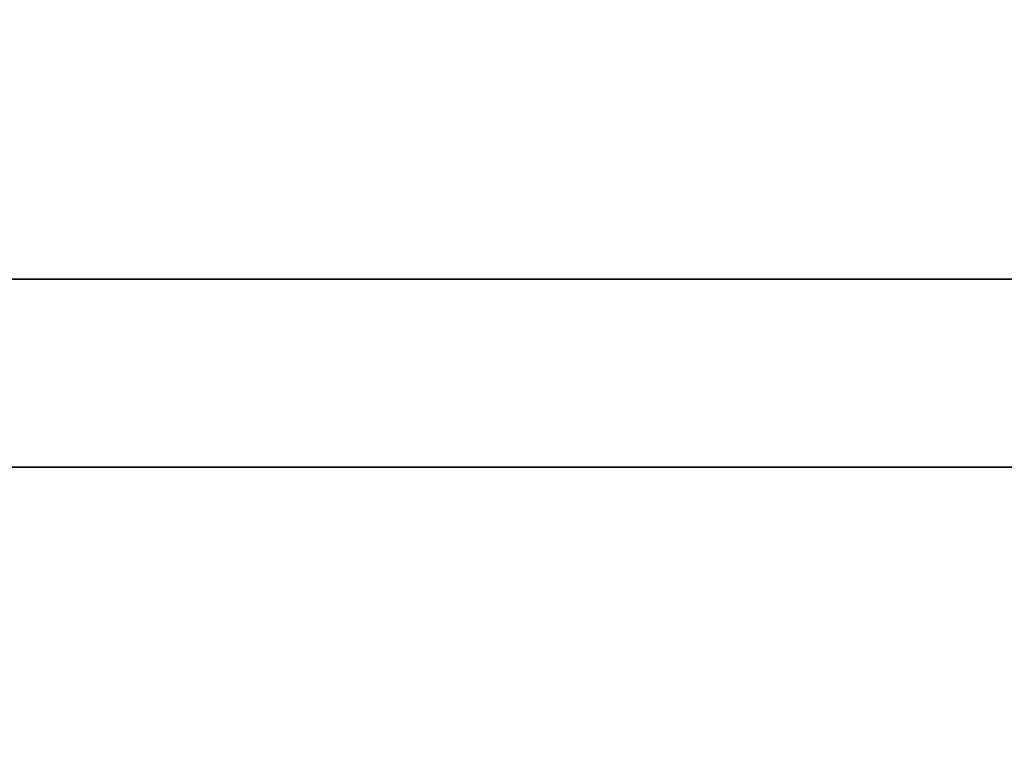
# Model space of a CAD drawing. Header units: centimetres. Extents: x -3.6 to 3.6, y -2.3 to 5.7.
# Tile 513 of 656: x -0.4035 to -0.3839, y -1.0408 to -1.0261. Entities that reach past the tile are written whole.
import ezdxf

# ---------------------------------------------------------------- set-up
doc = ezdxf.new("R2010")
doc.units = ezdxf.units.CM
doc.layers.add('Default', color=7, linetype='Continuous', true_color=0x000000)

# ---------------------------------------------------------------- blocks, each defined once
blk = doc.blocks.new('1239X20')
at = {"layer": 'Default'}
for points in [[(-6.98209, 11.63085, -12.13468), (-6.5899, 11.03232, -12.24014), (-5.82124, 9.83014, -12.4822), (-4.71, 8.01986, -12.94249), (-3.99533, 6.81769, -13.31485), (-3.64343, 6.21915, -13.5176)], [(-6.98209, 11.63085, 12.13468), (-6.58989, 11.03231, 12.24015), (-5.82123, 9.83012, 12.4822), (-4.70999, 8.01984, 12.94249), (-3.99533, 6.81768, 13.31485), (-3.64343, 6.21915, 13.5176)]]:
    blk.add_open_spline(points, degree=3, dxfattribs=at)
blk = doc.blocks.new('1838121314')
at = {"layer": 'Default', "extrusion": (0, 1, 0)}
for centre, radius, start, end in [((0, 0, 12.0875), 6.975, 267.178989, 87.178989), ((0, 0, 12.05), 11.225, 266.985339, 86.985339)]:
    blk.add_arc(centre, radius, start, end, dxfattribs=at)
blk = doc.blocks.new('R1784XM_ASM22')
at = {"layer": 'Default'}
for name, p in [('1239X20', (0, 0)), ('1838121314', (0, -2.4))]:
    blk.add_blockref(name, p, dxfattribs=at)
blk = doc.blocks.new('F3710XM_ASM')
at = {"layer": 'Default'}
blk.add_blockref('R1784XM_ASM22', (0, -20), dxfattribs=at)

msp = doc.modelspace()

# ---------------------------------------------------------------- block references
at = {"layer": 'Default', "xscale": 0.1, "yscale": 0.1, "zscale": 0.1}
msp.add_blockref('F3710XM_ASM', (0, 0), dxfattribs=at)

doc.saveas('drawing.dxf')
